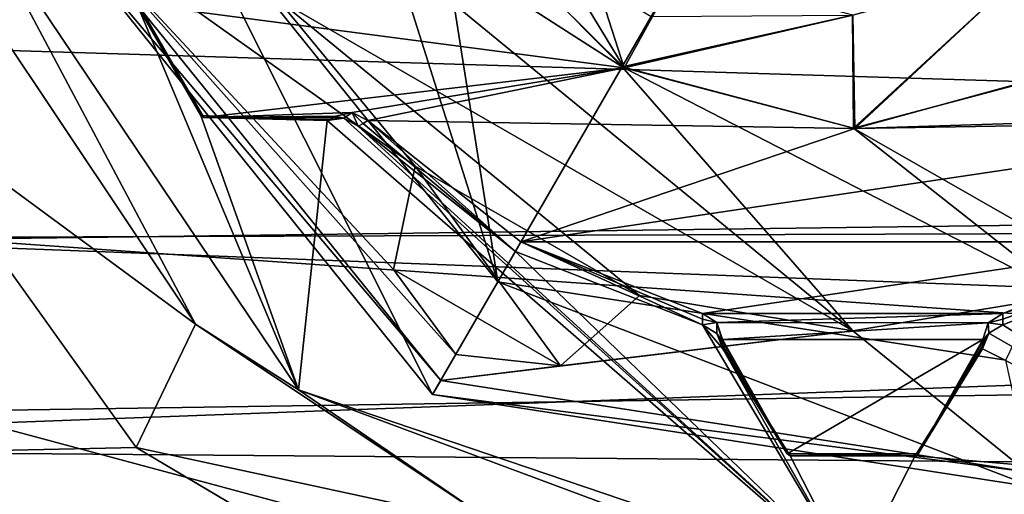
# Model space of a CAD drawing. Header units: millimetres. Extents: x -78 to 78, y -78 to 78.
# Tile 395 of 449: x 24.05 to 27.83, y 44.02 to 45.84. Entities that reach past the tile are written whole.
import ezdxf

# ---------------------------------------------------------------- set-up
doc = ezdxf.new("R2010")
doc.units = ezdxf.units.MM
doc.header["$LTSCALE"] = 41.718519
for name, color, linetype in [('10', 7, 'CONTINUOUS'), ('1107', 7, 'CONTINUOUS'), ('1745', 7, 'CONTINUOUS'), ('1761', 7, 'CONTINUOUS'), ('1786', 7, 'CONTINUOUS'), ('1788', 7, 'CONTINUOUS'), ('1794', 7, 'CONTINUOUS'), ('1799', 7, 'CONTINUOUS'), ('1800', 7, 'CONTINUOUS'), ('1813', 7, 'CONTINUOUS'), ('1819', 7, 'CONTINUOUS'), ('1824', 7, 'CONTINUOUS'), ('6', 7, 'CONTINUOUS'), ('745', 7, 'CONTINUOUS'), ('748', 7, 'CONTINUOUS'), ('771', 7, 'CONTINUOUS'), ('791', 7, 'CONTINUOUS'), ('792', 7, 'CONTINUOUS'), ('811', 7, 'CONTINUOUS'), ('813', 7, 'CONTINUOUS'), ('814', 7, 'CONTINUOUS'), ('815', 7, 'CONTINUOUS'), ('820', 7, 'CONTINUOUS'), ('835', 7, 'CONTINUOUS'), ('837', 7, 'CONTINUOUS'), ('930', 7, 'CONTINUOUS'), ('971', 7, 'CONTINUOUS')]:
    doc.layers.add(name, color=color, linetype=linetype)

msp = doc.modelspace()

# ---------------------------------------------------------------- linework, layer by layer
at = {"layer": '10', "linetype": 'CONTINUOUS'}
for points in [[(44.1935, 44.1961, -2), (22.1921, 47.192, -2), (42.7308, 47.73, -2), (44.1935, 44.1961, -2)], [(23.1, 45, -2), (22.1921, 47.192, -2), (44.1935, 44.1961, -2), (23.1, 45, -2)], [(22.192, 42.8079, -2), (23.1, 45, -2), (44.1935, 44.1961, -2), (22.192, 42.8079, -2)], [(47.73, 42.73, -2), (22.192, 42.8079, -2), (44.1935, 44.1961, -2), (47.73, 42.73, -2)]]:
    msp.add_3dface(points, dxfattribs=at)
at = {"layer": '1107', "color": 7, "linetype": 'CONTINUOUS'}
for points in [[(37.9552, 47.894, 23.7), (37.9952, 45.1861, 23.7), (23.3891, 46.7187, 23.7), (37.9552, 47.894, 23.7)], [(23.3891, 46.7187, 23.7), (37.9952, 45.1861, 23.7), (23.8, 45, 23.7), (23.3891, 46.7187, 23.7)], [(23.8, 45, 23.7), (37.9952, 45.1861, 23.7), (31.5257, 44.4565, 23.7), (23.8, 45, 23.7)], [(23.742, 44.3387, 23.7), (23.8, 45, 23.7), (31.5257, 44.4565, 23.7), (23.742, 44.3387, 23.7)], [(29.6864, 42.7416, 23.7), (23.742, 44.3387, 23.7), (31.5257, 44.4565, 23.7), (29.6864, 42.7416, 23.7)], [(23.5698, 43.6976, 23.7), (23.742, 44.3387, 23.7), (29.6864, 42.7416, 23.7), (23.5698, 43.6976, 23.7)]]:
    msp.add_3dface(points, dxfattribs=at)
at = {"layer": '1745', "linetype": 'CONTINUOUS'}
for points in [[(25.8862, 44.8362, 28.7), (38.1672, 66.1075, 28.7), (24.936, 50.8549, 28.7), (25.8862, 44.8362, 28.7)], [(27.8378, 44.5353, 28.7), (38.1672, 66.1075, 28.7), (25.8862, 44.8362, 28.7), (27.8378, 44.5353, 28.7)], [(24.936, 50.8549, 28.7), (24.7757, 48.3464, 28.7), (25.8862, 44.8362, 28.7), (24.936, 50.8549, 28.7)], [(24.6499, 46.3757, 28.7), (25.8862, 44.8362, 28.7), (24.7757, 48.3464, 28.7), (24.6499, 46.3757, 28.7)]]:
    msp.add_3dface(points, dxfattribs=at)
at = {"layer": '1761', "linetype": 'CONTINUOUS'}
for points in [[(25.6363, 44.4034, 28.1826), (24.6499, 46.3757, 28.7), (24.173, 46.2249, 28.1826), (25.6363, 44.4034, 28.1826)], [(25.8862, 44.8362, 28.7), (24.6499, 46.3757, 28.7), (25.6363, 44.4034, 28.1826), (25.8862, 44.8362, 28.7)], [(27.9455, 44.0469, 28.1826), (25.8862, 44.8362, 28.7), (25.6363, 44.4034, 28.1826), (27.9455, 44.0469, 28.1826)], [(27.8378, 44.5353, 28.7), (25.8862, 44.8362, 28.7), (27.9455, 44.0469, 28.1826), (27.8378, 44.5353, 28.7)]]:
    msp.add_3dface(points, dxfattribs=at)
at = {"layer": '1786', "linetype": 'CONTINUOUS'}
for points in [[(27.9178, 46.0414, 27.5), (27.253, 45.4273, 27.4), (27.2499, 45.8625, 27.5), (27.9178, 46.0414, 27.5)], [(28.1311, 45.6612, 27.4), (27.253, 45.4273, 27.4), (27.9178, 46.0414, 27.5), (28.1311, 45.6612, 27.4)], [(27.253, 45.4273, 27.4), (26.3641, 45.664, 27.4), (27.2499, 45.8625, 27.5), (27.253, 45.4273, 27.4)], [(26.3641, 45.664, 27.4), (26.4759, 45.8576, 27.4253), (27.2499, 45.8625, 27.5), (26.3641, 45.664, 27.4)]]:
    msp.add_3dface(points, dxfattribs=at)
at = {"layer": '1788', "linetype": 'CONTINUOUS'}
for points in [[(24.749, 46.7008, 27.4), (27.25, 44.6485, 27.4), (25.0418, 45.9235, 27.4), (24.749, 46.7008, 27.4)], [(27.25, 44.6485, 27.4), (24.749, 46.7008, 27.4), (26.3641, 45.664, 27.4), (27.25, 44.6485, 27.4)], [(26.3641, 45.664, 27.4), (24.749, 46.7008, 27.4), (25.7118, 46.3209, 27.4), (26.3641, 45.664, 27.4)], [(27.25, 44.6485, 27.4), (26.4304, 44.7837, 27.4), (25.0418, 45.9235, 27.4), (27.25, 44.6485, 27.4)], [(25.0418, 45.9235, 27.4), (26.4304, 44.7837, 27.4), (25.5686, 45.2813, 27.4), (25.0418, 45.9235, 27.4)], [(28.0696, 44.7837, 27.4), (27.25, 44.6485, 27.4), (26.3641, 45.664, 27.4), (28.0696, 44.7837, 27.4)], [(27.253, 45.4273, 27.4), (28.0696, 44.7837, 27.4), (26.3641, 45.664, 27.4), (27.253, 45.4273, 27.4)], [(28.1311, 45.6612, 27.4), (28.775, 44.557, 27.4), (27.253, 45.4273, 27.4), (28.1311, 45.6612, 27.4)], [(28.775, 44.557, 27.4), (28.0696, 44.7837, 27.4), (27.253, 45.4273, 27.4), (28.775, 44.557, 27.4)], [(25.4863, 44.8845, 27.4), (25.5686, 45.2813, 27.4), (26.128, 44.514, 27.4), (25.4863, 44.8845, 27.4)], [(25.5686, 45.2813, 27.4), (26.4304, 44.7837, 27.4), (26.128, 44.514, 27.4), (25.5686, 45.2813, 27.4)], [(25.725, 44.557, 27.4), (25.4863, 44.8845, 27.4), (26.128, 44.514, 27.4), (25.725, 44.557, 27.4)]]:
    msp.add_3dface(points, dxfattribs=at)
at = {"layer": '1794', "linetype": 'CONTINUOUS'}
msp.add_3dface([(26.3641, 45.664, 27.4), (25.7118, 46.3209, 27.4), (26.4759, 45.8576, 27.4253), (26.3641, 45.664, 27.4)], dxfattribs=at)
at = {"layer": '1799', "linetype": 'CONTINUOUS'}
for points in [[(25.5686, 45.2813, 26.4), (25.0418, 45.9235, 26.4), (25.5686, 45.2813, 27.4), (25.5686, 45.2813, 26.4)], [(25.0418, 45.9235, 26.4), (25.0418, 45.9235, 27.4), (25.5686, 45.2813, 27.4), (25.0418, 45.9235, 26.4)]]:
    msp.add_3dface(points, dxfattribs=at)
at = {"layer": '1800', "linetype": 'CONTINUOUS'}
for points in [[(24.173, 46.2249, 28.1826), (24.2367, 46.2317, 26.4), (25.6675, 44.4574, 26.4), (24.173, 46.2249, 28.1826)], [(25.6363, 44.4034, 28.1826), (24.173, 46.2249, 28.1826), (25.6675, 44.4574, 26.4), (25.6363, 44.4034, 28.1826)], [(25.6363, 44.4034, 28.1826), (25.6675, 44.4574, 26.4), (27.9195, 44.1055, 26.4), (25.6363, 44.4034, 28.1826)], [(27.9455, 44.0469, 28.1826), (25.6363, 44.4034, 28.1826), (27.9195, 44.1055, 26.4), (27.9455, 44.0469, 28.1826)]]:
    msp.add_3dface(points, dxfattribs=at)
at = {"layer": '1813', "linetype": 'CONTINUOUS'}
for points in [[(25.6675, 44.4574, 26.4), (24.2367, 46.2317, 26.4), (25.725, 44.557, 26.4), (25.6675, 44.4574, 26.4)], [(25.725, 44.557, 26.4), (24.2367, 46.2317, 26.4), (25.4863, 44.8845, 26.4), (25.725, 44.557, 26.4)], [(25.4863, 44.8845, 26.4), (24.2367, 46.2317, 26.4), (25.5686, 45.2813, 26.4), (25.4863, 44.8845, 26.4)], [(25.5686, 45.2813, 26.4), (24.2367, 46.2317, 26.4), (25.0418, 45.9235, 26.4), (25.5686, 45.2813, 26.4)], [(26.4304, 44.7837, 26.4), (27.25, 44.6485, 26.4), (26.128, 44.514, 26.4), (26.4304, 44.7837, 26.4)], [(28.0696, 44.7837, 26.4), (27.9195, 44.1055, 26.4), (27.25, 44.6485, 26.4), (28.0696, 44.7837, 26.4)], [(27.9195, 44.1055, 26.4), (25.6675, 44.4574, 26.4), (27.25, 44.6485, 26.4), (27.9195, 44.1055, 26.4)], [(27.25, 44.6485, 26.4), (25.6675, 44.4574, 26.4), (26.128, 44.514, 26.4), (27.25, 44.6485, 26.4)], [(26.128, 44.514, 26.4), (25.6675, 44.4574, 26.4), (25.725, 44.557, 26.4), (26.128, 44.514, 26.4)]]:
    msp.add_3dface(points, dxfattribs=at)
at = {"layer": '1819', "linetype": 'CONTINUOUS'}
for points in [[(27.25, 44.6485, 26.4), (26.4304, 44.7837, 26.4), (27.25, 44.6485, 27.4), (27.25, 44.6485, 26.4)], [(26.4304, 44.7837, 26.4), (26.4304, 44.7837, 27.4), (27.25, 44.6485, 27.4), (26.4304, 44.7837, 26.4)], [(28.0696, 44.7837, 26.4), (27.25, 44.6485, 26.4), (28.0696, 44.7837, 27.4), (28.0696, 44.7837, 26.4)], [(27.25, 44.6485, 26.4), (27.25, 44.6485, 27.4), (28.0696, 44.7837, 27.4), (27.25, 44.6485, 26.4)]]:
    msp.add_3dface(points, dxfattribs=at)
at = {"layer": '1824', "linetype": 'CONTINUOUS'}
for points in [[(25.4863, 44.8845, 26.4), (25.5686, 45.2813, 26.4), (25.4863, 44.8845, 27.4), (25.4863, 44.8845, 26.4)], [(25.5686, 45.2813, 26.4), (25.5686, 45.2813, 27.4), (25.4863, 44.8845, 27.4), (25.5686, 45.2813, 26.4)], [(25.725, 44.557, 26.4), (25.4863, 44.8845, 26.4), (25.725, 44.557, 27.4), (25.725, 44.557, 26.4)], [(25.4863, 44.8845, 26.4), (25.4863, 44.8845, 27.4), (25.725, 44.557, 27.4), (25.4863, 44.8845, 26.4)], [(26.4304, 44.7837, 26.4), (26.128, 44.514, 26.4), (26.4304, 44.7837, 27.4), (26.4304, 44.7837, 26.4)], [(26.4304, 44.7837, 27.4), (26.128, 44.514, 26.4), (26.128, 44.514, 27.4), (26.4304, 44.7837, 27.4)], [(26.128, 44.514, 26.4), (25.725, 44.557, 26.4), (26.128, 44.514, 27.4), (26.128, 44.514, 26.4)], [(25.725, 44.557, 26.4), (25.725, 44.557, 27.4), (26.128, 44.514, 27.4), (25.725, 44.557, 26.4)]]:
    msp.add_3dface(points, dxfattribs=at)
at = {"layer": '6', "linetype": 'CONTINUOUS'}
for points in [[(20.7931, 46.3896), (21.3808, 45.8068), (43.98, 47.73), (20.7931, 46.3896)], [(43.98, 47.73), (21.3808, 45.8068), (45.0789, 45.0789), (43.98, 47.73)], [(21.3808, 45.8068), (21.6, 45), (45.0789, 45.0789), (21.3808, 45.8068)], [(21.6, 45), (21.3837, 44.198), (45.0789, 45.0789), (21.6, 45)], [(45.0789, 45.0789), (21.3837, 44.198), (47.73, 43.98), (45.0789, 45.0789)], [(21.3837, 44.198), (20.8043, 43.6169), (47.73, 43.98), (21.3837, 44.198)]]:
    msp.add_3dface(points, dxfattribs=at)
at = {"layer": '745', "color": 7, "linetype": 'CONTINUOUS'}
for points in [[(23.8745, 46.2745, 26.2), (25.1206, 44.4211, 26.2), (24.5057, 45.8906, 26.2), (23.8745, 46.2745, 26.2)], [(24.5057, 45.8906, 26.2), (25.1206, 44.4211, 26.2), (24.7453, 45.4757, 26.2), (24.5057, 45.8906, 26.2)], [(24.7453, 45.4757, 26.2), (25.1206, 44.4211, 26.2), (25.2315, 45.4565, 26.2), (24.7453, 45.4757, 26.2)], [(25.1206, 44.4211, 26.2), (27.25, 43.6984, 26.2), (25.2315, 45.4565, 26.2), (25.1206, 44.4211, 26.2)], [(25.2315, 45.4565, 26.2), (27.25, 43.6984, 26.2), (25.2958, 45.4656, 26.2), (25.2315, 45.4565, 26.2)], [(25.2958, 45.4656, 26.2), (27.25, 43.6984, 26.2), (25.3501, 45.4354, 26.2), (25.2958, 45.4656, 26.2)], [(25.3501, 45.4354, 26.2), (27.25, 43.6984, 26.2), (25.9541, 44.9538, 26.2), (25.3501, 45.4354, 26.2)], [(25.9541, 44.9538, 26.2), (27.25, 43.6984, 26.2), (26.6731, 44.6715, 26.2), (25.9541, 44.9538, 26.2)], [(27.8269, 44.6715, 26.2), (28.789, 44.0549, 26.2), (28.5459, 44.9538, 26.2), (27.8269, 44.6715, 26.2)], [(26.6731, 44.6715, 26.2), (27.25, 43.6984, 26.2), (26.7507, 44.5794, 26.2), (26.6731, 44.6715, 26.2)], [(26.7283, 44.6373, 26.2), (26.6731, 44.6715, 26.2), (26.7507, 44.5794, 26.2), (26.7283, 44.6373, 26.2)], [(27.7493, 44.5794, 26.2), (28.789, 44.0549, 26.2), (27.7735, 44.6395, 26.2), (27.7493, 44.5794, 26.2)], [(27.7735, 44.6395, 26.2), (28.789, 44.0549, 26.2), (27.8269, 44.6715, 26.2), (27.7735, 44.6395, 26.2)], [(26.7507, 44.5794, 26.2), (27.25, 43.6984, 26.2), (27.0104, 44.1679, 26.2), (26.7507, 44.5794, 26.2)], [(27.4896, 44.1679, 26.2), (28.789, 44.0549, 26.2), (27.7493, 44.5794, 26.2), (27.4896, 44.1679, 26.2)], [(27.0104, 44.1679, 26.2), (27.25, 43.6984, 26.2), (27.4896, 44.1679, 26.2), (27.0104, 44.1679, 26.2)], [(27.25, 43.6984, 26.2), (28.789, 44.0549, 26.2), (27.4896, 44.1679, 26.2), (27.25, 43.6984, 26.2)]]:
    msp.add_3dface(points, dxfattribs=at)
at = {"layer": '748', "color": 7, "linetype": 'CONTINUOUS'}
for points in [[(24.4979, 44.1998, 28.7), (23.5257, 45.5579, 28.7), (-36.7497, 42.8224, 28.7), (24.4979, 44.1998, 28.7)], [(25.9309, 43.3485, 28.7), (24.4979, 44.1998, 28.7), (-36.7497, 42.8224, 28.7), (25.9309, 43.3485, 28.7)]]:
    msp.add_3dface(points, dxfattribs=at)
at = {"layer": '771', "color": 7, "linetype": 'CONTINUOUS'}
for points in [[(26.7501, 44.6153, 25), (26.75, 44.6065, 25.2955), (26.9982, 44.1748, 25), (26.7501, 44.6153, 25)], [(26.7502, 44.5929, 25.7477), (26.9982, 44.1748, 25), (26.75, 44.6065, 25.2955), (26.7502, 44.5929, 25.7477)], [(27.7499, 44.6153, 25), (27.5018, 44.1748, 25), (27.75, 44.6065, 25.2955), (27.7499, 44.6153, 25)], [(27.75, 44.6065, 25.2955), (27.5018, 44.1748, 25), (27.7498, 44.5929, 25.7477), (27.75, 44.6065, 25.2955)], [(26.7507, 44.5794, 26.2), (26.9982, 44.1748, 25), (26.7502, 44.5929, 25.7477), (26.7507, 44.5794, 26.2)], [(26.7507, 44.5794, 26.2), (27.0104, 44.1679, 26.2), (26.9982, 44.1748, 25), (26.7507, 44.5794, 26.2)], [(27.4896, 44.1679, 26.2), (27.7493, 44.5794, 26.2), (27.5018, 44.1748, 25), (27.4896, 44.1679, 26.2)], [(27.5018, 44.1748, 25), (27.7493, 44.5794, 26.2), (27.7498, 44.5929, 25.7477), (27.5018, 44.1748, 25)], [(27.0104, 44.1679, 26.2), (27.4896, 44.1679, 26.2), (26.9982, 44.1748, 25), (27.0104, 44.1679, 26.2)], [(26.9982, 44.1748, 25), (27.4896, 44.1679, 26.2), (27.5018, 44.1748, 25), (26.9982, 44.1748, 25)]]:
    msp.add_3dface(points, dxfattribs=at)
at = {"layer": '791', "color": 7, "linetype": 'CONTINUOUS'}
for points in [[(26.728, 44.68, 25), (26.6727, 44.7146, 25), (26.6729, 44.693, 25.6), (26.728, 44.68, 25)], [(26.6731, 44.6715, 26.2), (26.728, 44.68, 25), (26.6729, 44.693, 25.6), (26.6731, 44.6715, 26.2)], [(26.6731, 44.6715, 26.2), (26.7283, 44.6373, 26.2), (26.728, 44.68, 25), (26.6731, 44.6715, 26.2)], [(26.7283, 44.6373, 26.2), (26.75, 44.6065, 25.2955), (26.728, 44.68, 25), (26.7283, 44.6373, 26.2)], [(26.75, 44.6065, 25.2955), (26.7501, 44.6153, 25), (26.728, 44.68, 25), (26.75, 44.6065, 25.2955)], [(26.7507, 44.5794, 26.2), (26.7502, 44.5929, 25.7477), (26.7283, 44.6373, 26.2), (26.7507, 44.5794, 26.2)], [(26.75, 44.6065, 25.2955), (26.7283, 44.6373, 26.2), (26.7502, 44.5929, 25.7477), (26.75, 44.6065, 25.2955)]]:
    msp.add_3dface(points, dxfattribs=at)
at = {"layer": '792', "color": 7, "linetype": 'CONTINUOUS'}
for points in [[(27.8273, 44.7146, 25), (27.7711, 44.6786, 25), (27.8271, 44.693, 25.6008), (27.8273, 44.7146, 25)], [(27.7499, 44.6153, 25), (27.7735, 44.6395, 26.2), (27.7711, 44.6786, 25), (27.7499, 44.6153, 25)], [(27.7711, 44.6786, 25), (27.8269, 44.6715, 26.2), (27.8271, 44.693, 25.6008), (27.7711, 44.6786, 25)], [(27.7735, 44.6395, 26.2), (27.8269, 44.6715, 26.2), (27.7711, 44.6786, 25), (27.7735, 44.6395, 26.2)], [(27.7493, 44.5794, 26.2), (27.7735, 44.6395, 26.2), (27.7498, 44.5929, 25.7477), (27.7493, 44.5794, 26.2)], [(27.7735, 44.6395, 26.2), (27.75, 44.6065, 25.2955), (27.7498, 44.5929, 25.7477), (27.7735, 44.6395, 26.2)], [(27.7735, 44.6395, 26.2), (27.7499, 44.6153, 25), (27.75, 44.6065, 25.2955), (27.7735, 44.6395, 26.2)]]:
    msp.add_3dface(points, dxfattribs=at)
at = {"layer": '811', "color": 7, "linetype": 'CONTINUOUS'}
for points in [[(23.9513, 45.832, 28.2174), (23.5257, 45.5579, 28.7), (24.7253, 44.6737, 28.2174), (23.9513, 45.832, 28.2174)], [(23.5257, 45.5579, 28.7), (24.4979, 44.1998, 28.7), (24.7253, 44.6737, 28.2174), (23.5257, 45.5579, 28.7)], [(24.7253, 44.6737, 28.2174), (24.4979, 44.1998, 28.7), (25.8836, 43.8997, 28.2174), (24.7253, 44.6737, 28.2174)], [(24.4979, 44.1998, 28.7), (25.9309, 43.3485, 28.7), (25.8836, 43.8997, 28.2174), (24.4979, 44.1998, 28.7)]]:
    msp.add_3dface(points, dxfattribs=at)
at = {"layer": '813', "color": 7, "linetype": 'CONTINUOUS'}
for points in [[(25.3501, 45.4354, 26.2), (25.9541, 44.9538, 26.2), (25.3688, 45.4459, 25.6), (25.3501, 45.4354, 26.2)], [(25.9541, 44.9538, 26.2), (25.3876, 45.4566, 25), (25.3688, 45.4459, 25.6), (25.9541, 44.9538, 26.2)], [(25.9541, 44.9538, 26.2), (25.975, 44.9901, 25), (25.3876, 45.4566, 25), (25.9541, 44.9538, 26.2)], [(25.9541, 44.9538, 26.2), (26.6731, 44.6715, 26.2), (25.975, 44.9901, 25), (25.9541, 44.9538, 26.2)], [(26.6731, 44.6715, 26.2), (26.6729, 44.693, 25.6), (25.975, 44.9901, 25), (26.6731, 44.6715, 26.2)], [(26.6727, 44.7146, 25), (25.975, 44.9901, 25), (26.6729, 44.693, 25.6), (26.6727, 44.7146, 25)]]:
    msp.add_3dface(points, dxfattribs=at)
at = {"layer": '814', "color": 7, "linetype": 'CONTINUOUS'}
for points in [[(25.2958, 45.4656, 26.2), (25.2553, 45.4694, 25.2955), (25.2435, 45.4628, 25.7476), (25.2958, 45.4656, 26.2)], [(25.2958, 45.4656, 26.2), (25.263, 45.4739, 25), (25.2553, 45.4694, 25.2955), (25.2958, 45.4656, 26.2)], [(25.2958, 45.4656, 26.2), (25.3267, 45.4876, 25), (25.263, 45.4739, 25), (25.2958, 45.4656, 26.2)], [(25.2958, 45.4656, 26.2), (25.3501, 45.4354, 26.2), (25.3267, 45.4876, 25), (25.2958, 45.4656, 26.2)], [(25.3267, 45.4876, 25), (25.3501, 45.4354, 26.2), (25.3688, 45.4459, 25.6), (25.3267, 45.4876, 25)], [(25.3876, 45.4566, 25), (25.3267, 45.4876, 25), (25.3688, 45.4459, 25.6), (25.3876, 45.4566, 25)], [(25.2315, 45.4565, 26.2), (25.2958, 45.4656, 26.2), (25.2435, 45.4628, 25.7476), (25.2315, 45.4565, 26.2)]]:
    msp.add_3dface(points, dxfattribs=at)
at = {"layer": '815', "color": 7, "linetype": 'CONTINUOUS'}
for points in [[(28.5459, 44.9538, 26.2), (28.525, 44.9901, 25), (27.8273, 44.7146, 25), (28.5459, 44.9538, 26.2)], [(27.8269, 44.6715, 26.2), (28.5459, 44.9538, 26.2), (27.8271, 44.693, 25.6008), (27.8269, 44.6715, 26.2)], [(28.5459, 44.9538, 26.2), (27.8273, 44.7146, 25), (27.8271, 44.693, 25.6008), (28.5459, 44.9538, 26.2)]]:
    msp.add_3dface(points, dxfattribs=at)
at = {"layer": '820', "color": 7, "linetype": 'CONTINUOUS'}
for points in [[(25.7156, 46.3125, 25), (24.5056, 45.9046, 25), (26.3725, 45.6602, 25), (25.7156, 46.3125, 25)], [(24.5056, 45.9046, 25), (24.7574, 45.4685, 25), (26.3725, 45.6602, 25), (24.5056, 45.9046, 25)], [(24.7574, 45.4685, 25), (25.3267, 45.4876, 25), (26.3725, 45.6602, 25), (24.7574, 45.4685, 25)], [(25.3267, 45.4876, 25), (25.3876, 45.4566, 25), (26.3725, 45.6602, 25), (25.3267, 45.4876, 25)], [(26.3725, 45.6602, 25), (25.3876, 45.4566, 25), (27.2588, 45.4267, 25), (26.3725, 45.6602, 25)], [(27.2588, 45.4267, 25), (29.17, 45.4871, 25), (28.1418, 45.6682, 25), (27.2588, 45.4267, 25)], [(25.263, 45.4739, 25), (25.3267, 45.4876, 25), (24.7574, 45.4685, 25), (25.263, 45.4739, 25)], [(29.1124, 45.4566, 25), (29.17, 45.4871, 25), (27.2588, 45.4267, 25), (29.1124, 45.4566, 25)], [(25.3876, 45.4566, 25), (25.975, 44.9901, 25), (27.2588, 45.4267, 25), (25.3876, 45.4566, 25)], [(29.1124, 45.4566, 25), (25.975, 44.9901, 25), (28.525, 44.9901, 25), (29.1124, 45.4566, 25)], [(25.975, 44.9901, 25), (29.1124, 45.4566, 25), (27.2588, 45.4267, 25), (25.975, 44.9901, 25)], [(25.975, 44.9901, 25), (26.6727, 44.7146, 25), (28.525, 44.9901, 25), (25.975, 44.9901, 25)], [(28.525, 44.9901, 25), (26.6727, 44.7146, 25), (27.8273, 44.7146, 25), (28.525, 44.9901, 25)], [(26.6727, 44.7146, 25), (26.728, 44.68, 25), (27.8273, 44.7146, 25), (26.6727, 44.7146, 25)], [(27.8273, 44.7146, 25), (26.728, 44.68, 25), (27.7711, 44.6786, 25), (27.8273, 44.7146, 25)], [(26.728, 44.68, 25), (26.7501, 44.6153, 25), (27.7711, 44.6786, 25), (26.728, 44.68, 25)], [(26.7501, 44.6153, 25), (27.7499, 44.6153, 25), (27.7711, 44.6786, 25), (26.7501, 44.6153, 25)], [(26.7501, 44.6153, 25), (26.9982, 44.1748, 25), (27.7499, 44.6153, 25), (26.7501, 44.6153, 25)], [(26.9982, 44.1748, 25), (27.5018, 44.1748, 25), (27.7499, 44.6153, 25), (26.9982, 44.1748, 25)]]:
    msp.add_3dface(points, dxfattribs=at)
at = {"layer": '835', "color": 7, "linetype": 'CONTINUOUS'}
for points in [[(25.1206, 44.4211, 26.2), (23.8745, 46.2745, 26.2), (24.7253, 44.6737, 28.2174), (25.1206, 44.4211, 26.2)], [(23.8745, 46.2745, 26.2), (23.9513, 45.832, 28.2174), (24.7253, 44.6737, 28.2174), (23.8745, 46.2745, 26.2)], [(25.1206, 44.4211, 26.2), (24.7253, 44.6737, 28.2174), (25.8836, 43.8997, 28.2174), (25.1206, 44.4211, 26.2)], [(27.25, 43.6984, 26.2), (25.1206, 44.4211, 26.2), (27.25, 43.6279, 28.2174), (27.25, 43.6984, 26.2)], [(25.1206, 44.4211, 26.2), (25.8836, 43.8997, 28.2174), (27.25, 43.6279, 28.2174), (25.1206, 44.4211, 26.2)], [(28.789, 44.0549, 26.2), (27.25, 43.6984, 26.2), (28.82, 43.9916, 28.2174), (28.789, 44.0549, 26.2)]]:
    msp.add_3dface(points, dxfattribs=at)
at = {"layer": '837', "color": 7, "linetype": 'CONTINUOUS'}
for points in [[(24.5057, 45.8906, 26.2), (24.7453, 45.4757, 26.2), (24.5056, 45.9046, 25), (24.5057, 45.8906, 26.2)], [(24.7453, 45.4757, 26.2), (24.7574, 45.4685, 25), (24.5056, 45.9046, 25), (24.7453, 45.4757, 26.2)], [(24.7453, 45.4757, 26.2), (25.2315, 45.4565, 26.2), (24.7574, 45.4685, 25), (24.7453, 45.4757, 26.2)], [(25.263, 45.4739, 25), (24.7574, 45.4685, 25), (25.2553, 45.4694, 25.2955), (25.263, 45.4739, 25)], [(25.2553, 45.4694, 25.2955), (24.7574, 45.4685, 25), (25.2435, 45.4628, 25.7476), (25.2553, 45.4694, 25.2955)], [(24.7574, 45.4685, 25), (25.2315, 45.4565, 26.2), (25.2435, 45.4628, 25.7476), (24.7574, 45.4685, 25)]]:
    msp.add_3dface(points, dxfattribs=at)
at = {"layer": '930', "color": 7, "linetype": 'CONTINUOUS'}
for points in [[(25.9092, 46.4243, 24.9747), (26.3725, 45.6602, 25), (26.0931, 46.5304, 24.9), (25.9092, 46.4243, 24.9747)], [(26.0931, 46.5304, 24.9), (26.3725, 45.6602, 25), (26.5821, 46.0415, 24.9), (26.0931, 46.5304, 24.9)], [(25.7156, 46.3125, 25), (26.3725, 45.6602, 25), (25.9092, 46.4243, 24.9747), (25.7156, 46.3125, 25)], [(26.5821, 46.0415, 24.9), (26.3725, 45.6602, 25), (27.25, 45.8625, 24.9), (26.5821, 46.0415, 24.9)], [(27.25, 45.8625, 24.9), (27.2588, 45.4267, 25), (27.9179, 46.0415, 24.9), (27.25, 45.8625, 24.9)], [(27.2588, 45.4267, 25), (28.1418, 45.6682, 25), (27.9179, 46.0415, 24.9), (27.2588, 45.4267, 25)], [(26.3725, 45.6602, 25), (27.2588, 45.4267, 25), (27.25, 45.8625, 24.9), (26.3725, 45.6602, 25)]]:
    msp.add_3dface(points, dxfattribs=at)
at = {"layer": '971', "color": 7, "linetype": 'CONTINUOUS'}
for points in [[(36.0171, -12.4283, 26.2), (26.0291, -36.5416, 26.2), (31.5376, 44.3946, 26.2), (36.0171, -12.4283, 26.2)], [(31.5376, 44.3946, 26.2), (26.0291, -36.5416, 26.2), (29.6873, 42.6924, 26.2), (31.5376, 44.3946, 26.2)]]:
    msp.add_3dface(points, dxfattribs=at)

doc.saveas('drawing.dxf')
